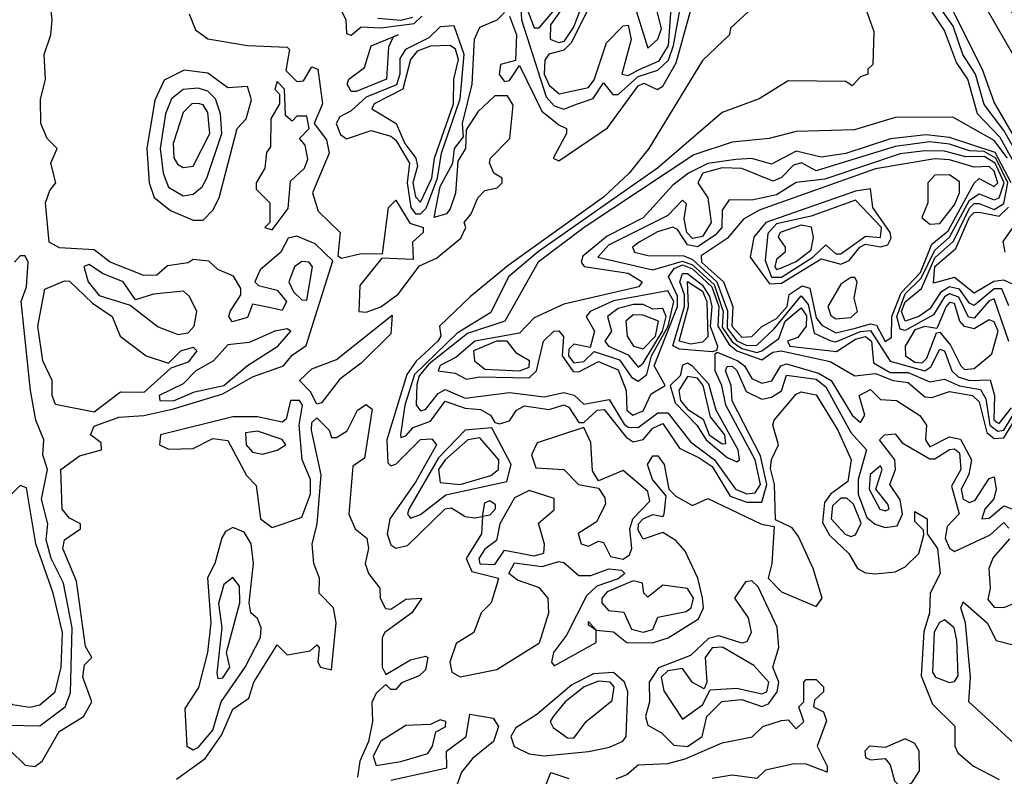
# Model space of a CAD drawing. Extents: x 2889633 to 3052318, y 540750 to 918690.
# Tile 470 of 656: x 3023964 to 3025956, y 761784 to 763315. Entities that reach past the tile are written whole.
import ezdxf

# ---------------------------------------------------------------- set-up
doc = ezdxf.new("R2010")
doc.units = 0

msp = doc.modelspace()

# ---------------------------------------------------------------- linework, layer by layer
at = {"layer": '0CON02XD'}
for points in [[(3025997.7, 762985), (3025947.1, 763077.1), (3025901.4, 763125), (3025881.9, 763195), (3025859.1, 763229.1), (3025835, 763293.8), (3025810.2, 763330.2), (3025755.8, 763465), (3025685.6, 763585.6), (3025655.8, 763655), (3025619.7, 763709.7), (3025470.5, 764000.5), (3025453.8, 764075), (3025422.9, 764112.9), (3025390, 764195), (3025311.7, 764311.7), (3025285, 764384), (3025239.2, 764425), (3025215, 764481.2), (3025180.2, 764530.2), (3025147.5, 764605)], [(3026054, 762944), (3025935, 763148.8), (3025912.6, 763212.6), (3025851.9, 763335), (3025799.4, 763495), (3025773.7, 763533.7), (3025756.2, 763576.2), (3025663.1, 763715), (3025585, 763850), (3025545.6, 763935), (3025507.1, 764035), (3025491.9, 764115), (3025464, 764205), (3025418.8, 764265), (3025395, 764312), (3025352.5, 764345), (3025310.8, 764410.8), (3025268, 764458), (3025194.3, 764605)], [(3026115, 762982.5), (3026085, 763006.7), (3026063.8, 763035), (3026025, 763107.5), (3025986.7, 763195), (3025977.7, 763237.7), (3025922, 763335), (3025910, 763395), (3025915, 763420), (3025935, 763397.5), (3025961.2, 763341.2), (3025988.3, 763308.3), (3025994, 763284), (3026005, 763272.5), (3026066.2, 763145), (3026071.2, 763121.2), (3026086.7, 763105), (3026091.2, 763081.2), (3026106.2, 763065), (3026107.5, 763037.5), (3026122.5, 763015), (3026120, 762985), (3026115, 762982.5)], [(3023995, 761803.8), (3024010, 761815), (3024043.8, 761875), (3024093.3, 761905), (3024110, 761935), (3024092, 761985), (3024095, 762010), (3024110, 762025), (3024097, 762047), (3024079.1, 762179.1), (3024051.2, 762245), (3024055, 762262.5), (3024087.5, 762285), (3024087.5, 762295), (3024065, 762306.7), (3024050, 762325), (3024047.5, 762405), (3024085, 762432.5), (3024130, 762445), (3024129.3, 762459.3), (3024107.5, 762475), (3024115, 762492.5), (3024165, 762511.2), (3024215, 762514.4), (3024275, 762527.7), (3024375, 762558.2), (3024435, 762592.9), (3024497.5, 762615), (3024515, 762636.7), (3024543.6, 762656.4), (3024597.5, 762827.5), (3024562, 762862), (3024525, 762877.5), (3024507, 762873), (3024492.5, 762845), (3024450.7, 762809.3), (3024440, 762785), (3024447.5, 762777.5), (3024485, 762768), (3024503.8, 762745), (3024495, 762726.7), (3024472, 762732), (3024435, 762740), (3024425, 762712.5), (3024393.9, 762703.9), (3024387.5, 762715), (3024390, 762725), (3024411.7, 762758.3), (3024411.7, 762771.7), (3024396.4, 762796.4), (3024365, 762810), (3024347, 762827), (3024315, 762830), (3024305, 762823.3), (3024263, 762817), (3024241.7, 762798.3), (3024215, 762797.5), (3024147.5, 762825), (3024115, 762850), (3024045, 762853.8), (3024023.8, 762865), (3024016.7, 762945), (3024025, 762970), (3024037.5, 762985), (3024027.5, 763025), (3024040, 763055), (3024020, 763075), (3024006.7, 763105), (3024006.1, 763153.9), (3024016.2, 763195), (3024013.8, 763245), (3024027.5, 763285), (3024030, 763315), (3024019.2, 763415)], [(3024975, 763392.5), (3024979.2, 763315), (3025029.2, 763159.2), (3025045, 763141.4), (3025065, 763134.2), (3025092.5, 763145), (3025124.4, 763155.6), (3025145, 763187.5), (3025164, 763164), (3025175, 763164.2), (3025215, 763200.4), (3025255, 763213.1), (3025276.2, 763233.8), (3025286.7, 763263.3), (3025310, 763395)], [(3025122.5, 763355), (3025080.5, 763269.5), (3025065, 763253.8), (3025034.5, 763245.5), (3025026.2, 763233.8), (3025025.3, 763205), (3025035, 763182.9), (3025055.6, 763165.6), (3025115, 763178.5), (3025126.3, 763193.7), (3025151.1, 763268.9), (3025185, 763303.1), (3025195, 763304), (3025200.8, 763275), (3025182, 763205), (3025195, 763202.5), (3025216, 763214), (3025257.6, 763232.4), (3025276.7, 763263.3), (3025285.6, 763385)], [(3025055, 763268.5), (3025038, 763275), (3025038.2, 763305), (3025061.9, 763338.1), (3025077.1, 763375), (3025095, 763382.5), (3025102.1, 763372.1), (3025101.1, 763345), (3025085, 763301.4), (3025065, 763271.5), (3025055, 763268.5)], [(3025668.3, 763358.3), (3025691.7, 763291.7), (3025690, 763225), (3025680, 763215), (3025680, 763205), (3025665, 763200), (3025648.3, 763181.7), (3025635, 763190), (3025518.3, 763191.7), (3025460, 763155), (3025385, 763127.5), (3025254.2, 763015), (3025013.9, 762846.1), (3024952.9, 762795), (3024917, 762723), (3024848.8, 762681.2), (3024762.5, 762597.5), (3024743.1, 762535), (3024734.2, 762475), (3024735, 762470), (3024745, 762473.3), (3024760, 762490), (3024795, 762502.9), (3024825, 762543.1), (3024865, 762529.4), (3024896.5, 762526.5), (3024916.7, 762515), (3024925, 762500), (3024935, 762497.5), (3024955, 762503.3), (3024968.8, 762525), (3024985, 762534.3), (3025035, 762526.4), (3025065, 762535.8), (3025075, 762531.2), (3025095, 762500), (3025105, 762500), (3025132, 762525), (3025146.3, 762526.3), (3025190.7, 762470.7), (3025205, 762461.2), (3025225, 762466), (3025245, 762488.6), (3025265, 762498), (3025298.6, 762448.6), (3025338.5, 762428.5), (3025365, 762411.4), (3025401.3, 762351.3), (3025435, 762339.1), (3025465, 762338.8), (3025475.4, 762375), (3025462.9, 762432.9), (3025405, 762543.8), (3025403.1, 762575), (3025391.9, 762605), (3025395, 762613.3), (3025405, 762614), (3025415, 762605.8), (3025433.3, 762563.3), (3025465, 762547.5), (3025485, 762551.4), (3025505, 762564.2), (3025515, 762596), (3025575, 762587.7), (3025595, 762572.5), (3025645, 762480), (3025676.7, 762445), (3025660, 762385), (3025660, 762355), (3025677.7, 762307.7), (3025694.5, 762294.5), (3025715, 762288), (3025738.8, 762291.2), (3025750, 762315), (3025745, 762343.8), (3025724.4, 762375), (3025735.6, 762405), (3025734.4, 762425), (3025703.3, 762465), (3025713.3, 762475), (3025735, 762477.5), (3025749.3, 762459.3), (3025805, 762426.5), (3025815, 762426.7), (3025845, 762445.7), (3025855, 762447.1), (3025865, 762438.8), (3025867.8, 762405), (3025848.8, 762371.2), (3025864.4, 762315.6), (3025840, 762290), (3025836.4, 762266.4), (3025845, 762245.8), (3025855, 762239.2), (3025927.2, 762272.8), (3025955, 762298), (3025965, 762286.7)], [(3025235, 763257.5), (3025255, 763276.2), (3025262.1, 763297.9), (3025243.3, 763373.3)], [(3024604.2, 763355), (3024624, 763315), (3024625, 763287.5), (3024635, 763284), (3024655, 763301.2), (3024695, 763298.8), (3024762.1, 763307.9), (3024777.8, 763322.2)], [(3025448.3, 763341.7), (3025401.7, 763298.3), (3025400, 763285), (3025345, 763232.5), (3025236.7, 763055), (3025196.7, 763005), (3025145, 762956.2), (3024952.2, 762817.8), (3024876, 762755), (3024813.3, 762695), (3024816, 762675), (3024810, 762665), (3024765.9, 762624.1), (3024747.5, 762597.5), (3024706.7, 762465), (3024708.8, 762418.8), (3024715, 762412.5), (3024725, 762416.2), (3024775, 762465.8), (3024797.5, 762467.5), (3024807.5, 762455), (3024765, 762379.2), (3024713.1, 762305), (3024707.5, 762275), (3024715, 762252.5), (3024725, 762246.2), (3024748.8, 762251.2), (3024825, 762325.8), (3024837.7, 762327.7), (3024865, 762310), (3024885, 762307.5), (3024900, 762310), (3024905, 762337.5), (3024915, 762342.5), (3024926, 762335), (3024925.8, 762325), (3024915, 762312.5), (3024900, 762310), (3024898, 762275), (3024867.1, 762225), (3024878.7, 762198.7), (3024932.5, 762185), (3024930, 762175), (3024918, 762135), (3024897.5, 762115), (3024882.5, 762075), (3024847.3, 762052.7), (3024834.3, 762015), (3024838, 761995), (3024855, 761985.8), (3024929.3, 762000.7), (3025015.5, 762054.5), (3025034.3, 762115), (3025032.9, 762145), (3025015.5, 762165.5), (3024970.9, 762180.9), (3024953.3, 762195), (3024965, 762216), (3025021.3, 762208.7), (3025055, 762218.8), (3025065, 762216.7), (3025095, 762190.8), (3025119.4, 762190.6), (3025155.8, 762204.2), (3025181.7, 762201.7), (3025188, 762195), (3025175, 762183.6), (3025131.3, 762168.7), (3025110.5, 762149.5), (3025070, 762070), (3025044, 762035), (3025040, 762015), (3025045, 762007.5), (3025130, 762055), (3025130, 762080), (3025115, 762090), (3025115, 762097.5), (3025130, 762080), (3025165, 762076.7), (3025192.5, 762055), (3025244.4, 762054.4), (3025275.5, 762064.5), (3025337.3, 762102.7), (3025347.1, 762125), (3025345.5, 762145.5), (3025335.6, 762185), (3025310, 762240), (3025291.5, 762261.5), (3025265, 762277.5), (3025225, 762264), (3025215, 762282.5), (3025215.8, 762295), (3025225, 762305.6), (3025245, 762313.8), (3025265, 762310), (3025267.5, 762315), (3025271.7, 762351.7), (3025244, 762385), (3025234, 762415), (3025245, 762432.5), (3025255, 762432.5), (3025268, 762415), (3025277.5, 762365), (3025291.2, 762351.2), (3025325, 762332.5), (3025356.4, 762346.4), (3025464.4, 762294.4), (3025490, 762290), (3025485.6, 762215), (3025478, 762185), (3025505, 762157.5), (3025575, 762128), (3025587.1, 762145), (3025569.2, 762205), (3025539.7, 762269.7), (3025526.9, 762286.9), (3025493, 762303), (3025490.9, 762375), (3025482.7, 762407.3), (3025484.5, 762425.5), (3025498.8, 762455), (3025487.5, 762495), (3025490, 762505), (3025535, 762557.5), (3025545, 762562.5), (3025575, 762556.2), (3025619.2, 762485), (3025645.7, 762425), (3025639.1, 762380.9), (3025604.5, 762355.5), (3025591.8, 762338.2), (3025587.8, 762297.8), (3025602.4, 762272.4), (3025641.2, 762235), (3025658.8, 762205), (3025675, 762195.8), (3025695, 762194), (3025735, 762198), (3025755, 762208), (3025782.5, 762235), (3025793, 762273), (3025792.5, 762282.5), (3025775, 762300), (3025775, 762320), (3025800, 762305), (3025800, 762275), (3025820.8, 762245), (3025826.2, 762195), (3025805.8, 762155), (3025804.2, 762115), (3025793.2, 762076.8), (3025787.6, 761987.6), (3025810.3, 761930.3), (3025855.6, 761885.6), (3025855.6, 761845), (3025861.8, 761831.8), (3025893.3, 761805), (3025945, 761777.5)], [(3024955, 763322.5), (3024969.4, 763285), (3024967, 763233), (3024936.7, 763225), (3024934.2, 763204.2), (3024945, 763190), (3024955, 763192.5), (3024975, 763222.5), (3025020.6, 763130.6), (3025055, 763102.5), (3025070, 763095), (3025070, 763085), (3025043.3, 763035), (3025055, 763030), (3025153.2, 763096.8), (3025215, 763181.4), (3025226.8, 763186.8), (3025253.8, 763173.8), (3025265, 763181.2), (3025291.7, 763228.3), (3025325, 763347.5)], [(3024991.5, 763335), (3025005, 763298.8), (3025015, 763298.8), (3025049.7, 763340.3)], [(3024307, 763327), (3024320, 763295), (3024345, 763276.7), (3024425, 763263.3), (3024505, 763260), (3024510, 763255), (3024502.5, 763212.5), (3024525, 763190), (3024538.3, 763191.7), (3024555, 763220), (3024567.5, 763215), (3024576.7, 763145), (3024560, 763105), (3024585, 763072.5), (3024590, 763045), (3024556.2, 762965), (3024567.7, 762927.7), (3024612.5, 762885), (3024607.5, 762837.5), (3024615, 762832.5), (3024655, 762842.5), (3024698.3, 762841.7), (3024710, 762935), (3024725, 762950), (3024753.3, 762903.3), (3024780, 762895), (3024780, 762885), (3024758.8, 762865), (3024760, 762830), (3024697, 762833), (3024652.5, 762777.5), (3024650, 762725), (3024665, 762723.8), (3024695, 762734.5), (3024730, 762760), (3024773, 762817), (3024807.2, 762832.8), (3024856.5, 762873.5), (3024866.7, 762895), (3024863.3, 762905), (3024877.7, 762922.3), (3024891.2, 762955), (3024905, 762970), (3024930, 762975), (3024940, 762985), (3024940, 762995), (3024923.3, 763005), (3024914.2, 763025.8), (3024916.7, 763035), (3024955.7, 763075), (3024962.3, 763142.3), (3024951.2, 763161.2), (3024925, 763161.2), (3024891.1, 763128.9), (3024867.5, 763092.5), (3024866.2, 763055), (3024850.7, 763029.3), (3024845.6, 762964.4), (3024835, 762932.5), (3024827.5, 762922.5), (3024802.5, 762915), (3024815, 762978), (3024840, 763025), (3024844, 763055), (3024861.7, 763078.3), (3024860, 763105), (3024879.2, 763185), (3024884.1, 763275.9), (3024895, 763300), (3024930, 763315), (3024945, 763330)], [(3024688.6, 763318.6), (3024735, 763314.7), (3024759.5, 763320.5)], [(3025211.5, 763331.5), (3025235, 763257.5)], [(3026015.4, 762985), (3025955, 763091.4), (3025915, 763144), (3025897.3, 763205), (3025871.5, 763245), (3025852.1, 763302.1), (3025829.5, 763335)], [(3024775, 762922.2), (3024786.2, 762933.8), (3024809.2, 762995), (3024817.7, 763045), (3024855.4, 763155), (3024863.4, 763245), (3024843.3, 763303.3), (3024815, 763300.8), (3024791.5, 763278.5), (3024744.6, 763255.4), (3024732.9, 763237.1), (3024733.1, 763205), (3024726.2, 763183.8), (3024665, 763158.5), (3024635, 763130.8), (3024611.5, 763118.5), (3024604.4, 763105.6), (3024612.8, 763082.8), (3024625, 763074.2), (3024675, 763091.2), (3024715, 763080), (3024725, 763071.4), (3024752.5, 763025), (3024747.6, 762985), (3024755.3, 762935.3), (3024765, 762922.2), (3024775, 762922.2)], [(3024645, 763170), (3024635, 763170), (3024626.7, 763185), (3024630, 763195), (3024661.3, 763218.7), (3024675, 763262.5), (3024719.7, 763280.8), (3024730, 763285), (3024719.7, 763280.8), (3024710, 763260), (3024706.2, 763195), (3024645, 763170)], [(3024775, 762946), (3024798.1, 762995), (3024803.3, 763035), (3024841.6, 763145), (3024842.5, 763195), (3024851.8, 763235), (3024845.8, 763255.8), (3024835, 763263.5), (3024795, 763261.5), (3024768.3, 763251.7), (3024754.4, 763235), (3024738.9, 763175), (3024681.2, 763145), (3024676.2, 763135), (3024725.4, 763105.4), (3024743.4, 763065), (3024765.4, 763035), (3024768.9, 763018.9), (3024759.7, 762985), (3024765, 762956.7), (3024775, 762946)], [(3024335, 762910), (3024355, 762930), (3024367.5, 762955), (3024403.8, 763095), (3024422.5, 763115), (3024433, 763153), (3024425, 763180), (3024385, 763177.5), (3024345, 763207.5), (3024297, 763213), (3024256.7, 763193.3), (3024237.7, 763152.3), (3024221.2, 763055), (3024226, 762985), (3024235.9, 762955.9), (3024269.3, 762929.3), (3024315, 762910), (3024335, 762910)], [(3024295, 762959.2), (3024315, 762962.5), (3024333, 762977), (3024342.5, 762995), (3024373.3, 763085), (3024370.6, 763125), (3024360.6, 763155), (3024345, 763170.6), (3024325, 763177.1), (3024295, 763174.3), (3024271.4, 763155), (3024259.4, 763125), (3024248.1, 763055), (3024254.5, 763004.5), (3024265, 762976.7), (3024295, 762959.2)], [(3024475, 762890), (3024507, 762933), (3024511.7, 762988.3), (3024540, 763015), (3024547, 763033), (3024541.7, 763061.7), (3024530, 763075), (3024550, 763095), (3024545, 763120), (3024525, 763120), (3024515, 763110), (3024501.7, 763121.7), (3024500, 763175), (3024485, 763190), (3024480, 763175), (3024490, 763165), (3024490, 763145), (3024472.5, 763115), (3024471.7, 763058.3), (3024463.6, 763046.4), (3024460, 763015), (3024442.5, 762985), (3024442.5, 762972.5), (3024470, 762945), (3024470, 762905), (3024460, 762895), (3024475, 762890)], [(3024295, 763016), (3024315, 763018.8), (3024348.6, 763085), (3024345, 763127.5), (3024335, 763143.3), (3024325, 763146), (3024312.5, 763145), (3024295, 763127.5), (3024274.4, 763065), (3024275.7, 763035.7), (3024283.3, 763023.3), (3024295, 763016)], [(3025962, 763035), (3025935, 763071.1), (3025851.7, 763118.3), (3025735, 763117.5), (3025652.5, 763092.5), (3025535, 763089.2), (3025480, 763075), (3025405, 763067.5), (3025328, 763042), (3025105.6, 762895), (3025012.9, 762825), (3024945.7, 762705), (3024869.9, 762680.1), (3024791.5, 762618.5), (3024772.5, 762595), (3024767.3, 762577.3), (3024766.2, 762536.2), (3024775, 762524), (3024785, 762526.7), (3024810.9, 762559.1), (3024825, 762566.7), (3024865, 762549.2), (3024955, 762561.1), (3025025, 762552), (3025065, 762561.1), (3025085.4, 762555.4), (3025105, 762537.5), (3025156.7, 762546.7), (3025187, 762497), (3025195, 762490.8), (3025215, 762490), (3025255, 762520), (3025275, 762519.5), (3025320.9, 762460.9), (3025369.6, 762425), (3025411.9, 762365), (3025435, 762356.2), (3025452, 762358), (3025462.9, 762375), (3025451.8, 762425), (3025392.2, 762535), (3025384.7, 762575), (3025370.9, 762605), (3025370.7, 762639.3), (3025375, 762642.5), (3025416.9, 762625), (3025430, 762615), (3025445, 762589.2), (3025465, 762580), (3025485.4, 762584.6), (3025503.6, 762615), (3025515, 762618.9), (3025580.1, 762600.1), (3025605.3, 762585.3), (3025648, 762515), (3025665, 762500), (3025673.3, 762515), (3025662, 762555), (3025685, 762567.1), (3025705, 762546.7), (3025737.5, 762545), (3025785, 762514.2), (3025798.1, 762495), (3025796, 762465), (3025805, 762450.8), (3025845, 762471.1), (3025866.8, 762466.8), (3025889.5, 762425), (3025883.8, 762395), (3025868.2, 762365), (3025872.5, 762345), (3025885, 762338.1), (3025896.7, 762343.3), (3025925, 762386.7), (3025935, 762390), (3025939.5, 762365), (3025934.4, 762345.6), (3025916.2, 762325), (3025910, 762305), (3025925, 762306.7), (3025955, 762331.4), (3025985, 762320)], [(3025969.7, 762985), (3025936.9, 763046.9), (3025845, 763076.7), (3025797.6, 763082.4), (3025725.4, 763074.6), (3025635, 763044.5), (3025585, 763037.1), (3025535, 763049.1), (3025485, 763022.9), (3025445, 763034.5), (3025412.8, 763032.8), (3025355.8, 763024.2), (3025317.1, 763005), (3025285, 762980.8), (3025225, 762914.3), (3025152.5, 762877.5), (3025103.4, 762836.6), (3025100, 762825), (3025105.6, 762815.6), (3025195, 762802.5), (3025223.3, 762785), (3025216.7, 762775), (3025065, 762740), (3025005, 762712.1), (3024975, 762681.2), (3024885, 762664.6), (3024847.3, 762632.7), (3024815, 762615.4), (3024810.8, 762605), (3024845, 762600), (3024867.7, 762587.7), (3024895, 762592.7), (3024995, 762590.8), (3025009.4, 762605), (3025023.9, 762665), (3025044.8, 762685.2), (3025055, 762685.5), (3025064, 762674), (3025061.7, 762635), (3025083.4, 762603.4), (3025095, 762602.9), (3025135, 762623.8), (3025175, 762607.1), (3025191.1, 762565), (3025192.2, 762525), (3025204.2, 762515), (3025225, 762523.8), (3025241.7, 762558.3), (3025270, 762575), (3025247.6, 762615), (3025294.8, 762735), (3025295, 762755.6), (3025276.8, 762795), (3025288, 762812), (3025305, 762819.3), (3025325, 762811.3), (3025364, 762775), (3025378, 762735), (3025376.4, 762695), (3025398.7, 762658.7), (3025415, 762645.2), (3025465, 762627.3), (3025487.7, 762642.3), (3025504.5, 762645.5), (3025603.7, 762623.7), (3025653.3, 762595), (3025695, 762599.6), (3025731.2, 762585), (3025761.1, 762581.1), (3025795, 762551.9), (3025809.4, 762550.6), (3025845, 762563.1), (3025891.2, 762555), (3025905, 762542), (3025920.3, 762480.3), (3025935, 762468.2)], [(3025965, 762736.2), (3025950.9, 762770.9), (3025935, 762770.8), (3025895, 762736.9), (3025885, 762741.4), (3025865, 762770.4), (3025845, 762774.6), (3025826.7, 762763.3), (3025805, 762730), (3025782.9, 762715), (3025755, 762705.5), (3025747.6, 762725), (3025755, 762744.5), (3025788.5, 762771.5), (3025815, 762833.8), (3025852.7, 762867.3), (3025885, 762933.8), (3025895, 762943.6), (3025905, 762943.6), (3025935, 762931.5), (3025955, 762943.3), (3025962.6, 762985), (3025938.7, 763035), (3025915, 763048.7), (3025885, 763049.7), (3025845, 763063.2), (3025805, 763068.2), (3025735, 763059.1), (3025575, 763009.4), (3025545.5, 763025.5), (3025529.1, 763020.9), (3025505, 762995.8), (3025488.3, 762988.3), (3025425, 763014.3), (3025385, 763015.4), (3025346, 763005), (3025335.7, 762985), (3025355.8, 762955), (3025362.7, 762905), (3025345, 762876.4), (3025325, 762872.9), (3025313.9, 762885), (3025307.9, 762912.1), (3025313, 762943), (3025305, 762950), (3025275, 762919.2), (3025155, 762858.9), (3025133.8, 762835), (3025245, 762809.4), (3025305, 762827), (3025325, 762819.6), (3025369.2, 762779.2), (3025387.4, 762725), (3025385, 762693.5), (3025405, 762663.5), (3025425, 762650), (3025455, 762642.2), (3025465, 762645.5), (3025499.5, 762670.5), (3025512.2, 762705), (3025545, 762732.5), (3025555.9, 762715.9), (3025554.7, 762695), (3025537.9, 762672.1), (3025517.5, 762665), (3025522, 762655), (3025616.4, 762643.6), (3025655, 762668.7), (3025675, 762674.5), (3025687.1, 762665), (3025691.2, 762621.2), (3025725, 762601.5), (3025761.1, 762601.1), (3025805, 762582.5), (3025835, 762588.1), (3025865, 762574.6), (3025907.3, 762567.3), (3025918.3, 762548.3), (3025926.1, 762495), (3025942.5, 762482.5)], [(3025965, 762664.2), (3025935, 762750.8), (3025925, 762746.7), (3025895, 762711.1), (3025883.4, 762713.4), (3025863.7, 762753.7), (3025845, 762760.4), (3025835, 762754.5), (3025812.2, 762717.8), (3025755, 762686.5), (3025745, 762689.2), (3025738, 762715), (3025755, 762760.8), (3025787.5, 762792.5), (3025815, 762848.8), (3025845, 762875.4), (3025885, 762950), (3025905, 762963.3), (3025935, 762950.6), (3025945.5, 762955), (3025955.2, 762985), (3025937, 763025), (3025915, 763038.6), (3025877.8, 763037.8), (3025835, 763049.6), (3025795, 763050), (3025745, 763043.6), (3025592.5, 762992.5), (3025535, 762986), (3025495, 762961.1), (3025445, 762950), (3025399.3, 762950.7), (3025385, 762930), (3025384.3, 762895), (3025370.9, 762879.1), (3025335, 762855.4), (3025315, 762860), (3025295, 762890.8), (3025285, 762895.7), (3025254, 762886), (3025217.5, 762865), (3025203.8, 762855), (3025207.5, 762845), (3025235, 762838), (3025307.3, 762837.3), (3025325, 762830.4), (3025374.6, 762784.6), (3025396.1, 762726.1), (3025395, 762691.1), (3025415, 762665.3), (3025435, 762655.9), (3025455, 762656.7), (3025490.3, 762689.7), (3025545, 762756.5), (3025558.8, 762738.8), (3025571.3, 762681.3), (3025605, 762665.6), (3025615, 762663.5), (3025665, 762684.7), (3025685, 762686.7), (3025725, 762624.3), (3025795, 762604.6), (3025806.9, 762613.1), (3025825, 762648.6), (3025835, 762645.6), (3025849.4, 762605), (3025862.4, 762592.4), (3025885, 762585.4), (3025926.9, 762586.9), (3025935.7, 762555), (3025934.6, 762505.4), (3025940.8, 762500.8), (3025945, 762498.1)], [(3025715, 762664.3), (3025727.8, 762672.2), (3025728.3, 762715), (3025747.2, 762762.8), (3025786.5, 762803.5), (3025808.8, 762861.2), (3025841.9, 762888.1), (3025895, 762984.3), (3025905, 762993.8), (3025935, 762977.5), (3025942.5, 762985), (3025935, 763008.6), (3025925, 763018.6), (3025895, 763017.1), (3025845, 763031.5), (3025815, 763033.6), (3025695, 763013.9), (3025459.8, 762930.2), (3025428.2, 762911.8), (3025395, 762872.5), (3025342.5, 762837.5), (3025343.1, 762825), (3025387.5, 762785), (3025406.9, 762735), (3025404.7, 762695), (3025425, 762673.1), (3025445, 762674.3), (3025465, 762694.3), (3025495, 762710.7), (3025516.6, 762735), (3025520.5, 762759.5), (3025546.7, 762776.7), (3025562.1, 762772.1), (3025575, 762712), (3025586.9, 762696.9), (3025615, 762681.5), (3025655, 762691), (3025685, 762699.7), (3025696.9, 762696.9), (3025715, 762664.3)], [(3025805, 762901.8), (3025825, 762902.9), (3025855, 762940.4), (3025865.2, 762965), (3025865, 762987.5), (3025845, 763001.5), (3025815, 763000.8), (3025800.7, 762985), (3025800.8, 762945), (3025788.9, 762915), (3025805, 762901.8)], [(3025481, 762781), (3025505, 762782.2), (3025585, 762831.2), (3025625, 762820.5), (3025642, 762828), (3025663.3, 762855), (3025675, 762860.9), (3025705, 762855.5), (3025720, 762860), (3025726.9, 762873.1), (3025724.7, 762885), (3025690, 762935), (3025685, 762973.3), (3025655, 762968.2), (3025473.5, 762905), (3025449.4, 762875), (3025442, 762835), (3025481, 762781)], [(3025505, 762794.1), (3025568.2, 762835), (3025595, 762860), (3025615, 762841.4), (3025625, 762841.9), (3025675, 762877.3), (3025705.3, 762874.7), (3025707.5, 762895), (3025655, 762950), (3025565, 762917.9), (3025495, 762902.1), (3025477.6, 762882.4), (3025471.7, 762828.3), (3025485, 762794.6), (3025505, 762794.1)], [(3025970.6, 762780.6), (3025955, 762788.5), (3025934.7, 762785.3), (3025895, 762761.9), (3025855, 762793.5), (3025812.5, 762782.5), (3025815, 762815.6), (3025857.5, 762852.5), (3025885, 762915.5), (3025895, 762925.5), (3025905, 762926.2), (3025945, 762917.7), (3025964.3, 762935.7)], [(3025495, 762810), (3025505, 762812.9), (3025535, 762825.8), (3025565, 762850), (3025569.5, 762875), (3025565.5, 762895.5), (3025545, 762899.6), (3025502.5, 762885), (3025498, 762875), (3025512.5, 762855), (3025512.5, 762845), (3025495, 762830), (3025491.9, 762815), (3025495, 762810)], [(3025957.5, 762845), (3025953.6, 762866.4), (3025982.1, 762907.9)], [(3023942.3, 761887.7), (3024005, 761886.7), (3024056.2, 761925), (3024066.8, 761953.2), (3024070.5, 762085), (3024052.9, 762175), (3024027.8, 762225), (3024017.5, 762262.5), (3024021.4, 762295), (3024008, 762345), (3024020.8, 762405), (3024011.2, 762435), (3024013.3, 762465), (3023997.1, 762505), (3023985.8, 762565), (3023967.5, 762745), (3023978, 762775), (3023981.2, 762825), (3023975, 762837.5), (3023965, 762837.5), (3023953.8, 762825)], [(3024285, 762678.1), (3024305, 762681.4), (3024316.9, 762695), (3024322.5, 762725), (3024308, 762755), (3024295.7, 762765.7), (3024235, 762760), (3024198.3, 762748.3), (3024173.8, 762785), (3024131.7, 762801.7), (3024105, 762820), (3024094, 762816), (3024102.9, 762785), (3024125, 762757.5), (3024187.5, 762737.5), (3024244.1, 762694.1), (3024285, 762678.1)], [(3024545, 762747.5), (3024556.7, 762815), (3024550, 762825), (3024535, 762826.2), (3024520, 762815), (3024508.8, 762785), (3024518, 762765), (3024535, 762748.8), (3024545, 762747.5)], [(3025365, 762643.3), (3025298.6, 762648.6), (3025285.4, 762655.4), (3025308.7, 762735), (3025308.7, 762758.7), (3025299.7, 762785), (3025305, 762801.8), (3025315, 762801.9), (3025345, 762778), (3025359.1, 762755), (3025364, 762735), (3025361, 762695), (3025375.6, 762654.4), (3025373.9, 762646.1), (3025365, 762643.3)], [(3024115, 762521.2), (3024036.7, 762536.7), (3024030, 762555), (3024030, 762585), (3024011.2, 762625), (3024000.8, 762695), (3024015, 762770), (3024055, 762786.7), (3024065, 762786.2), (3024111.4, 762741.4), (3024151.2, 762715), (3024167.5, 762675), (3024220, 762635), (3024265, 762620), (3024290, 762645), (3024315, 762652.5), (3024322.5, 762645), (3024305, 762622), (3024270, 762610), (3024215, 762560.8), (3024168.3, 762561.7), (3024115, 762521.2)], [(3025321.4, 762658.6), (3025298.1, 762665), (3025317.2, 762735), (3025315, 762785.6), (3025345, 762766), (3025354.1, 762745), (3025356.1, 762673.9), (3025345, 762662.7), (3025321.4, 762658.6)], [(3025615, 762710), (3025645, 762712.7), (3025658.8, 762725), (3025652, 762752), (3025658, 762785), (3025653.6, 762793.6), (3025645, 762794), (3025625, 762780), (3025598.8, 762735), (3025605, 762717.1), (3025615, 762710)], [(3025215, 762584.2), (3025232.8, 762597.2), (3025242.2, 762635), (3025275.5, 762695), (3025287, 762745), (3025275, 762766.7), (3025165, 762746.2), (3025118, 762725), (3025110, 762715), (3025126.7, 762685), (3025118.3, 762651.7), (3025085, 762658.8), (3025075, 762648.8), (3025074, 762635), (3025085, 762621.1), (3025105, 762623.6), (3025125.9, 762644.1), (3025177.1, 762627.1), (3025201.8, 762591.8), (3025215, 762584.2)], [(3025215, 762612.5), (3025225, 762620), (3025264.3, 762685), (3025271.5, 762715), (3025265, 762730.8), (3025245, 762729.4), (3025225, 762738.9), (3025205, 762739.1), (3025175, 762731.1), (3025153.3, 762715), (3025161.2, 762685), (3025148, 762665), (3025155, 762654.4), (3025195, 762636.9), (3025215, 762612.5)], [(3025875, 762607.5), (3025895, 762609.2), (3025930.7, 762639.3), (3025943.3, 762685), (3025935, 762704), (3025925, 762708), (3025895, 762689.5), (3025875, 762694.4), (3025865.6, 762705), (3025855, 762740.8), (3025845, 762742.9), (3025838.1, 762735), (3025819.3, 762690.7), (3025795, 762694.6), (3025775, 762688), (3025755.5, 762655), (3025755.6, 762635), (3025775, 762622), (3025789.3, 762620.7), (3025799.3, 762630.7), (3025818.3, 762681.7), (3025825, 762683.3), (3025846.7, 762656.7), (3025867.5, 762615), (3025875, 762607.5)], [(3024565, 762537.5), (3024552.5, 762562.5), (3024530, 762585), (3024555, 762608.8), (3024605, 762627.5), (3024717.5, 762717.5), (3024715, 762680), (3024655, 762620), (3024612, 762588), (3024575, 762540), (3024565, 762537.5)], [(3025225, 762649.1), (3025250.3, 762675), (3025256.5, 762705), (3025225, 762717.5), (3025205, 762718.1), (3025190, 762705), (3025193.1, 762675), (3025205.8, 762655), (3025225, 762649.1)], [(3024275, 762543.8), (3024317.5, 762562.5), (3024377.1, 762575), (3024425, 762615.8), (3024486.2, 762655), (3024512.5, 762685), (3024505, 762690), (3024480, 762685), (3024428.1, 762661.9), (3024385, 762657.5), (3024356.2, 762625), (3024320.8, 762605), (3024295, 762578.8), (3024246.2, 762555), (3024247.5, 762545), (3024275, 762543.8)], [(3024975, 762604.6), (3024995, 762612.5), (3024995.7, 762625), (3024970, 762640), (3024950, 762665), (3024928.8, 762665), (3024882, 762645), (3024884, 762625), (3024905, 762608.5), (3024975, 762604.6)], [(3025415, 762420.8), (3025420, 762425), (3025417.5, 762445), (3025372.7, 762525), (3025357.8, 762577.8), (3025325, 762614.5), (3025315, 762620), (3025305, 762616.2), (3025300, 762595), (3025280, 762575), (3025290.3, 762540.3), (3025333.6, 762495), (3025352.7, 762465), (3025395, 762429.1), (3025415, 762420.8)], [(3025385, 762457.1), (3025392.5, 762457.5), (3025390.4, 762475), (3025361.5, 762511.5), (3025346.7, 762575), (3025335, 762590), (3025315, 762593.3), (3025297.3, 762565), (3025300.7, 762545), (3025315, 762527.1), (3025346.9, 762506.9), (3025358.8, 762475), (3025385, 762457.1)], [(3024475, 762288), (3024495, 762294.2), (3024535, 762308.8), (3024552.2, 762355), (3024552.2, 762385), (3024535.8, 762425), (3024529.2, 762495), (3024536.5, 762535), (3024530, 762545), (3024512, 762545), (3024503.3, 762506.7), (3024495, 762501.2), (3024445, 762511.4), (3024395, 762511.9), (3024248.8, 762475), (3024246.7, 762455), (3024265, 762446.2), (3024315, 762447.5), (3024355, 762468), (3024385, 762463.8), (3024423, 762393), (3024442.5, 762372.5), (3024451.2, 762305), (3024475, 762288)], [(3024281.7, 761778.3), (3024339.4, 761820.6), (3024372.5, 761867.5), (3024395, 761920), (3024427.5, 761942.5), (3024437.5, 761975), (3024485, 762050), (3024505, 762030), (3024551.7, 762038.3), (3024565, 762050), (3024570, 762045), (3024567.5, 762015), (3024572.5, 762005), (3024595, 762000), (3024604.2, 762095), (3024598.8, 762125), (3024570, 762155), (3024570.8, 762185), (3024559.2, 762215), (3024555.6, 762255), (3024565.8, 762294.2), (3024574.3, 762394.3), (3024554.3, 762485), (3024555, 762500), (3024565, 762510), (3024590, 762485), (3024595, 762470), (3024605, 762470), (3024626.4, 762483.6), (3024647.5, 762525), (3024665, 762536.7), (3024677, 762527), (3024661.7, 762428.3), (3024638.3, 762411.7), (3024630, 762315), (3024642.5, 762285), (3024666.4, 762266.4), (3024670, 762245), (3024663.3, 762215), (3024670, 762195), (3024692.5, 762165), (3024693.3, 762145), (3024704.1, 762124.1), (3024715, 762122.5), (3024745, 762142.5), (3024777.5, 762145), (3024757.5, 762115), (3024702.5, 762075), (3024697.5, 762065), (3024697.5, 762005), (3024705, 761990), (3024755, 762020), (3024785, 762027.5), (3024790, 762025), (3024785, 762000), (3024772.5, 761987.5), (3024736.7, 761973.3), (3024725, 761960), (3024715, 761960), (3024705, 761970), (3024685, 761952.5), (3024676.4, 761933.6), (3024677.5, 761895), (3024670, 761855), (3024652.5, 761815), (3024647.5, 761782.5)], [(3025942.5, 762482.5), (3025955, 762484.6), (3025977.7, 762522.3)], [(3025945, 762498.1), (3025970.3, 762529.7)], [(3025935, 762468.2), (3025955, 762469.2), (3025983.7, 762516.3)], [(3024455, 762436), (3024485, 762444), (3024502.5, 762455), (3024495, 762466), (3024445, 762482.5), (3024420.8, 762479.2), (3024422.5, 762455), (3024435, 762440), (3024455, 762436)], [(3024755, 762306.7), (3024775, 762314.2), (3024826.2, 762353.8), (3024949.2, 762380.8), (3024958.1, 762415), (3024919.3, 762489.3), (3024865.4, 762484.6), (3024811, 762429), (3024751.4, 762325), (3024748.8, 762315), (3024755, 762306.7)], [(3025185, 762223.5), (3025197.6, 762232.4), (3025202.2, 762245), (3025198.5, 762285), (3025204.7, 762305), (3025238.8, 762341.2), (3025235, 762360.8), (3025185, 762403.3), (3025135, 762382.5), (3025122.5, 762402.5), (3025119.7, 762459.7), (3025105, 762490), (3025010.9, 762459.1), (3024999.1, 762435), (3025008.5, 762408.5), (3025065, 762405.4), (3025094.7, 762374.7), (3025135, 762367.5), (3025147.6, 762347.6), (3025149.4, 762335), (3025130.8, 762299.2), (3025094.1, 762275.9), (3025100, 762255), (3025115, 762250), (3025135, 762260), (3025145, 762257.5), (3025159.1, 762229.1), (3025185, 762223.5)], [(3024855, 762374.6), (3024916.9, 762393.1), (3024932.9, 762405), (3024933.1, 762425), (3024895, 762468.9), (3024870.8, 762465), (3024824.5, 762425), (3024811.5, 762405), (3024815, 762378.8), (3024855, 762374.6)], [(3025715, 762321.2), (3025722.5, 762325), (3025720, 762335), (3025696, 762365), (3025708.8, 762405), (3025705, 762412.5), (3025684.2, 762395), (3025682.5, 762365), (3025703.8, 762325), (3025715, 762321.2)], [(3023985, 761924.2), (3024005, 761928.8), (3024036, 761955), (3024048.2, 762005), (3024051.1, 762075), (3024031.9, 762155), (3023996.7, 762255), (3023978.3, 762368.3), (3023965, 762372.5), (3023945, 762352.5), (3023935, 762352.5), (3023915, 762370), (3023905, 762367.5), (3023895, 762332.5), (3023857.3, 762145), (3023867.9, 762085), (3023855, 762030), (3023875, 761996.7), (3023949.5, 761929.5), (3023985, 761924.2)], [(3024925, 762213.1), (3024945, 762242), (3025005, 762230.6), (3025024.2, 762235.8), (3025025.9, 762254.1), (3025013.4, 762296.6), (3025045, 762323.8), (3025045, 762346.2), (3024995, 762362.5), (3024965, 762347.5), (3024935.5, 762295), (3024928.6, 762261.4), (3024905, 762244), (3024893.1, 762225), (3024895, 762214.4), (3024925, 762213.1)], [(3025645, 762269.4), (3025655, 762273.1), (3025666.2, 762296.2), (3025650.8, 762335), (3025637.3, 762347.3), (3025625, 762347.3), (3025608.2, 762331.8), (3025605.5, 762305), (3025634, 762274), (3025645, 762269.4)], [(3024315, 761838), (3024325, 761842.5), (3024355, 761877.5), (3024372, 761935), (3024420, 762005), (3024451.4, 762065), (3024452.9, 762085), (3024445, 762103.3), (3024432, 762115), (3024428.6, 762135), (3024436.9, 762215), (3024432.2, 762255), (3024418, 762278), (3024395, 762288), (3024380.3, 762279.7), (3024373.1, 762266.9), (3024358.8, 762215), (3024343.9, 762186.1), (3024350.6, 762095), (3024344.2, 762035), (3024325.7, 761964.3), (3024298.3, 761921.7), (3024302, 761845), (3024315, 761838)], [(3025966, 762265), (3025932.9, 762227.1), (3025924.5, 762205), (3025927.1, 762165), (3025922.3, 762142.3), (3025935, 762126.2), (3025955, 762125.8), (3025975, 762133.8)], [(3024365, 761982.5), (3024375, 761983.3), (3024389.2, 762005), (3024382.5, 762035), (3024409.6, 762135), (3024408.9, 762168.9), (3024395, 762186.7), (3024377.3, 762172.7), (3024366.3, 762133.7), (3024373.1, 762085), (3024362.9, 761992.9), (3024365, 761982.5)], [(3025225, 762075.7), (3025245, 762081.2), (3025255, 762106.2), (3025312.4, 762117.6), (3025322.5, 762125), (3025327.3, 762145), (3025315, 762164.2), (3025265, 762171.2), (3025235, 762146.7), (3025226.7, 762155), (3025223.8, 762175), (3025205, 762180), (3025152.7, 762157.3), (3025141.4, 762145), (3025142, 762135), (3025155, 762120), (3025186.1, 762116.1), (3025201.8, 762081.8), (3025225, 762075.7)], [(3025315, 761844.5), (3025344.3, 761865), (3025353.8, 761905), (3025384.5, 761935.5), (3025425, 761940), (3025465, 761925.8), (3025478.8, 761931.2), (3025496.5, 761955), (3025499.5, 761975), (3025487.5, 762005), (3025500, 762045), (3025496.4, 762086.4), (3025458, 762168), (3025445, 762180), (3025432.3, 762177.7), (3025410, 762145), (3025437.5, 762105), (3025443.8, 762075), (3025435, 762056.7), (3025425, 762053.8), (3025378.3, 762068.3), (3025357.2, 762062.8), (3025321.2, 762028.8), (3025256.5, 762003.5), (3025237.5, 761975), (3025238, 761935), (3025230, 761905), (3025235, 761887.5), (3025262.3, 761872.3), (3025287.1, 761847.1), (3025315, 761844.5)], [(3026005, 761788.8), (3026000, 761795), (3025990, 761830), (3025975, 761851.2), (3025884, 761935), (3025887.1, 761985), (3025877.5, 762095), (3025867.5, 762125), (3025872.5, 762137.5), (3025921.2, 762095), (3025939.3, 762059.3), (3026005, 762042), (3026045, 762062.5), (3026067.7, 762037.7), (3026090, 762025), (3026085, 762002.5), (3026033.1, 761956.9), (3026011.7, 761908.3), (3026011.2, 761845), (3026020, 761815), (3026015, 761790), (3026005, 761788.8)], [(3025845, 761973.8), (3025855, 761976.2), (3025862.5, 761987.5), (3025859.6, 762059.6), (3025854.3, 762085), (3025835, 762100.8), (3025824.5, 762095.5), (3025813.8, 762076.2), (3025810.8, 761995), (3025816.7, 761985), (3025845, 761973.8)], [(3025305, 761900), (3025345, 761929.2), (3025360.5, 761959.5), (3025415, 761962.7), (3025465, 761951.1), (3025475.6, 761955), (3025479.4, 761975), (3025448.8, 762008.8), (3025385.4, 762045.4), (3025365, 762044.4), (3025350.5, 762025), (3025354, 761975), (3025348.8, 761961.2), (3025325, 761974), (3025305, 762002.2), (3025275, 761997.7), (3025261.8, 761985), (3025267.1, 761957.1), (3025305, 761900)], [(3025025, 761825.6), (3025115, 761834.3), (3025157.1, 761842.9), (3025184.4, 761855.6), (3025190.8, 761865), (3025194, 761955), (3025187.5, 761975), (3025165, 761994.5), (3025125, 761991.8), (3025080.8, 761969.2), (3025010.5, 761909.5), (3024967.9, 761882.1), (3024957.5, 761865), (3024964.5, 761844.5), (3024995, 761829.5), (3025025, 761825.6)], [(3025085, 761861.2), (3025110, 761895), (3025162.5, 761937.5), (3025166.7, 761965), (3025158.8, 761975), (3025135, 761977.1), (3025106, 761965), (3025067.5, 761935), (3025043.3, 761905), (3025037.5, 761895), (3025043.3, 761883.3), (3025072.3, 761862.3), (3025085, 761861.2)], [(3025170.9, 761779.1), (3025192.1, 761787.9), (3025215, 761807.5), (3025275, 761810), (3025310.5, 761819.5), (3025385, 761852), (3025445.9, 761864.1), (3025467.5, 761885), (3025505, 761897.5), (3025518.3, 761898.3), (3025535, 761880), (3025550, 761895), (3025540, 761925), (3025550, 761935), (3025550, 761975), (3025555, 761980), (3025575, 761980), (3025590, 761965), (3025590, 761955), (3025571.7, 761938.3), (3025570, 761925), (3025590, 761915), (3025596.2, 761896.2), (3025577.5, 761845), (3025597.5, 761805), (3025597.5, 761792.5), (3025555, 761808.8), (3025530.5, 761809.5), (3025473, 761797), (3025455, 761780), (3025405, 761786.7), (3025365, 761780)], [(3024715, 761776.7), (3024828.3, 761801.7), (3024827.5, 761835), (3024867.5, 761865), (3024875, 761910), (3024921.7, 761901.7), (3024932.5, 761885), (3024922.5, 761855), (3024880, 761820), (3024857.5, 761792.5), (3024833, 761723)], [(3024685, 761806.2), (3024735, 761814.4), (3024789.5, 761830.5), (3024799.5, 761845), (3024805.8, 761874.2), (3024825.7, 761884.3), (3024826.2, 761895), (3024815, 761898.8), (3024795, 761888.8), (3024745, 761887.1), (3024694.7, 761855.3), (3024678.9, 761825), (3024685, 761806.2)], [(3025755, 761764), (3025768.7, 761771.3), (3025784.3, 761795), (3025783.5, 761835), (3025775, 761850.8), (3025755, 761860), (3025715, 761842.5), (3025683.3, 761845), (3025673.8, 761835), (3025675, 761822.5), (3025685, 761817.5), (3025715, 761820), (3025725, 761807.5), (3025733.3, 761775), (3025744.4, 761764.4), (3025755, 761764)], [(3023945, 761836.7), (3023975, 761806.7), (3023995, 761803.8)], [(3025027.3, 761762.7), (3025038.3, 761791.7), (3025075, 761780)]]:
    msp.add_lwpolyline(points, dxfattribs=at)

doc.saveas('drawing.dxf')
